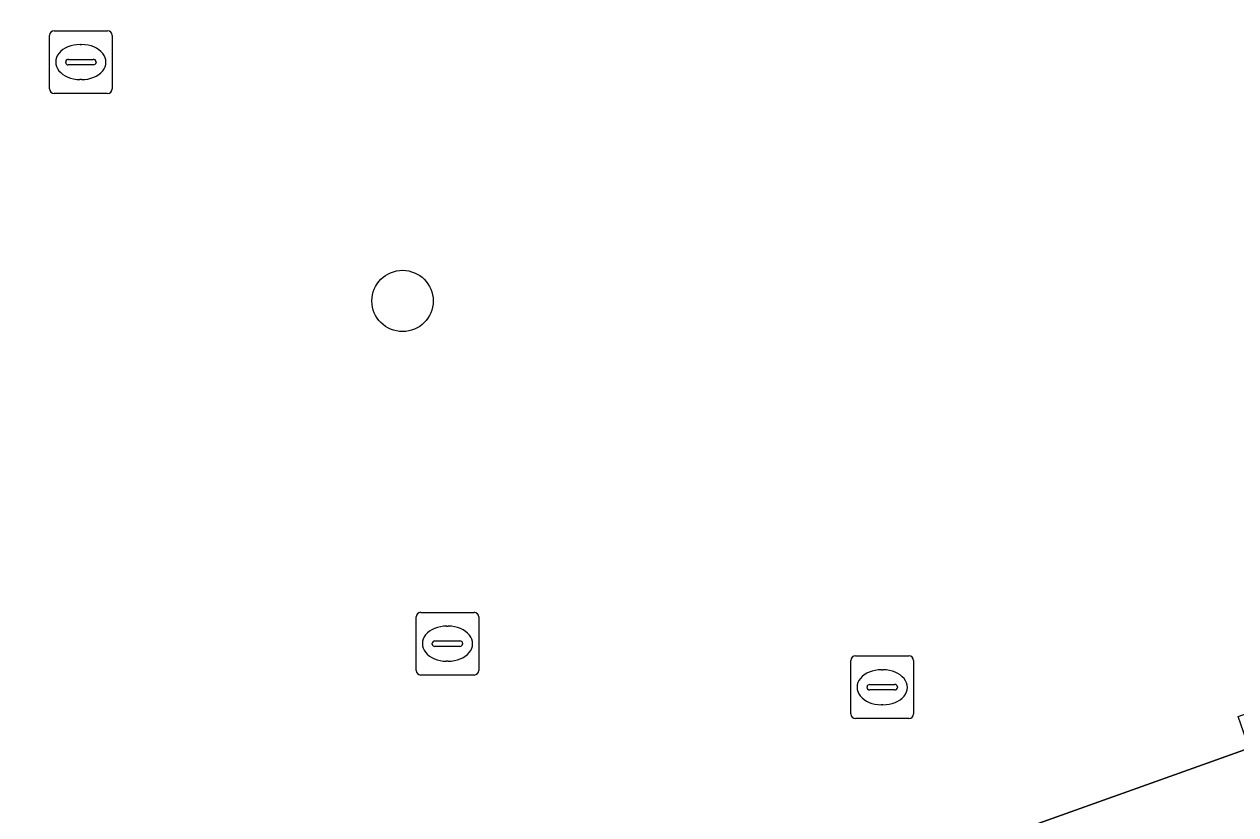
# Model space of a CAD drawing. Extents: x 161087 to 161926, y 382572 to 383873.
# Drawn here: x 161454.07 to 161473.41, y 383191.42 to 383204.04 of the extents above; entities that cross this region are included whole.
import ezdxf

# ---------------------------------------------------------------- set-up
doc = ezdxf.new("R2010")
doc.units = 0
for name, color, linetype in [('IMGEO_Boom', 7, 'Continuous'), ('IMGEO_Kolk', 7, 'Continuous'), ('IMGEO_Voetgangersgebied_open', 7, 'Continuous')]:
    doc.layers.add(name, color=color, linetype=linetype)

msp = doc.modelspace()

# ---------------------------------------------------------------- linework, layer by layer
at = {"layer": 'IMGEO_Boom'}
msp.add_circle((161460.105, 383199.625), 0.489, dxfattribs=at)
at = {"layer": 'IMGEO_Kolk'}
for p, q in [((161454.469, 383203.012), (161454.469, 383203.864)), ((161454.544, 383203.938), (161455.396, 383203.938)), ((161455.47, 383203.864), (161455.47, 383203.012)), ((161454.957, 383203.718), (161454.982, 383203.718)), ((161454.728, 383203.432), (161454.728, 383203.444)), ((161455.166, 383203.395), (161454.768, 383203.395)), ((161454.771, 383203.481), (161455.169, 383203.481)), ((161455.212, 383203.444), (161455.212, 383203.432)), ((161454.98, 383203.158), (161454.955, 383203.158)), ((161455.396, 383202.938), (161454.544, 383202.938)), ((161460.321, 383193.728), (161460.321, 383194.58)), ((161460.396, 383194.654), (161461.248, 383194.654)), ((161461.322, 383194.58), (161461.322, 383193.728)), ((161460.809, 383194.434), (161460.834, 383194.434)), ((161460.58, 383194.148), (161460.58, 383194.16)), ((161461.018, 383194.111), (161460.62, 383194.111)), ((161460.623, 383194.197), (161461.021, 383194.197)), ((161461.064, 383194.16), (161461.064, 383194.148)), ((161467.336, 383193.958), (161468.188, 383193.958)), ((161460.832, 383193.874), (161460.807, 383193.874)), ((161467.261, 383193.032), (161467.261, 383193.884)), ((161467.749, 383193.738), (161467.774, 383193.738)), ((161468.262, 383193.884), (161468.262, 383193.032)), ((161461.248, 383193.654), (161460.396, 383193.654)), ((161467.563, 383193.501), (161467.961, 383193.501)), ((161467.52, 383193.452), (161467.52, 383193.464)), ((161467.958, 383193.415), (161467.56, 383193.415)), ((161468.004, 383193.464), (161468.004, 383193.452)), ((161467.772, 383193.178), (161467.747, 383193.178)), ((161468.188, 383192.958), (161467.336, 383192.958))]:
    msp.add_line(p, q, dxfattribs=at)
for points in [[(161454.469, 383203.012), (161454.469, 383203.864)], [(161454.544, 383203.938), (161455.396, 383203.938)], [(161455.47, 383203.864), (161455.47, 383203.012)], [(161455.396, 383202.938), (161454.544, 383202.938)], [(161460.321, 383193.728), (161460.321, 383194.58)], [(161460.396, 383194.654), (161461.248, 383194.654)], [(161461.322, 383194.58), (161461.322, 383193.728)], [(161467.336, 383193.958), (161468.188, 383193.958)], [(161467.261, 383193.032), (161467.261, 383193.884)], [(161468.262, 383193.884), (161468.262, 383193.032)], [(161461.248, 383193.654), (161460.396, 383193.654)], [(161468.188, 383192.958), (161467.336, 383192.958)]]:
    msp.add_lwpolyline(points, dxfattribs=at)
for centre, radius, start, end in [((161454.546, 383203.862), 0.0765, 91.552, 178.448), ((161454.546, 383203.862), 0.0765, 91.552, 178.448), ((161455.394, 383203.862), 0.0765, 1.552, 88.448), ((161455.394, 383203.862), 0.0765, 1.552, 88.448), ((161454.768, 383203.441), 0.0403, 85.8775, 175.7526), ((161454.765, 383203.431), 0.0366, 178.938, 274.7102), ((161455.169, 383203.438), 0.043, 264.8664, 352.4533), ((161455.173, 383203.443), 0.0386, 1.7309, 96.639), ((161454.546, 383203.014), 0.0765, 181.552, 268.448), ((161454.546, 383203.014), 0.0765, 181.552, 268.448), ((161455.394, 383203.014), 0.0765, 271.552, 358.448), ((161455.394, 383203.014), 0.0765, 271.552, 358.448), ((161460.398, 383194.578), 0.0765, 91.552, 178.448), ((161460.398, 383194.578), 0.0765, 91.552, 178.448), ((161461.246, 383194.578), 0.0765, 1.552, 88.448), ((161461.246, 383194.578), 0.0765, 1.552, 88.448), ((161460.62, 383194.157), 0.0403, 85.8775, 175.7526), ((161460.617, 383194.147), 0.0366, 178.938, 274.7102), ((161461.021, 383194.154), 0.043, 264.8664, 352.4533), ((161461.025, 383194.159), 0.0386, 1.7309, 96.639), ((161467.338, 383193.882), 0.0765, 91.552, 178.448), ((161467.338, 383193.882), 0.0765, 91.552, 178.448), ((161468.186, 383193.882), 0.0765, 1.552, 88.448), ((161468.186, 383193.882), 0.0765, 1.552, 88.448), ((161460.398, 383193.73), 0.0765, 181.552, 268.448), ((161460.398, 383193.73), 0.0765, 181.552, 268.448), ((161461.246, 383193.73), 0.0765, 271.552, 358.448), ((161461.246, 383193.73), 0.0765, 271.552, 358.448), ((161467.56, 383193.461), 0.0403, 85.8775, 175.7526), ((161467.965, 383193.463), 0.0386, 1.7309, 96.639), ((161467.557, 383193.451), 0.0366, 178.938, 274.7102), ((161467.961, 383193.458), 0.043, 264.8664, 352.4533), ((161467.338, 383193.034), 0.0765, 181.552, 268.448), ((161467.338, 383193.034), 0.0765, 181.552, 268.448), ((161468.186, 383193.034), 0.0765, 271.552, 358.448), ((161468.186, 383193.034), 0.0765, 271.552, 358.448)]:
    msp.add_arc(centre, radius, start, end, dxfattribs=at)
for centre, major_axis, ratio, start_param, end_param in [((161454.956, 383203.438), (-0.387, 0.002), 0.722429, 4.712389, 7.853982), ((161454.981, 383203.438), (-0.39, 0.002), 0.717154, 1.570796, 4.712389), ((161460.808, 383194.154), (-0.387, 0.002), 0.722429, 4.712389, 7.853982), ((161460.833, 383194.154), (-0.39, 0.002), 0.717154, 1.570796, 4.712389), ((161467.748, 383193.458), (-0.387, 0.002), 0.722429, 4.712389, 7.853982), ((161467.773, 383193.458), (-0.39, 0.002), 0.717154, 1.570796, 4.712389)]:
    msp.add_ellipse(centre, major_axis=major_axis, ratio=ratio, start_param=start_param, end_param=end_param, dxfattribs=at)
at = {"layer": 'IMGEO_Voetgangersgebied_open'}
for points in [[(161453.355, 383190.709), (161454.639, 383188.704), (161456.2, 383186.266), (161473.622, 383192.488), (161473.443, 383192.991), (161478.63, 383194.835), (161477.573, 383197.773), (161479.633, 383198.51), (161479.241, 383199.613), (161478.947, 383200.44), (161479.39, 383200.598), (161478.393, 383203.322), (161477.953, 383203.158), (161477.624, 383204.042)], [(161470.474, 383179.856), (161485.834, 383166.972), (161486.321, 383167.583), (161490.38, 383171.93), (161484.631, 383176.749), (161480.154, 383180.503), (161477.231, 383182.96), (161476.743, 383184.249), (161475.709, 383186.979), (161477.456, 383187.896), (161484.787, 383191.076), (161490.644, 383193.385), (161488.988, 383197.957), (161473.622, 383192.488), (161456.2, 383186.266), (161457.513, 383184.505), (161457.544, 383184.449), (161457.515, 383184.425)]]:
    msp.add_lwpolyline(points, dxfattribs=at)

doc.saveas('drawing.dxf')
